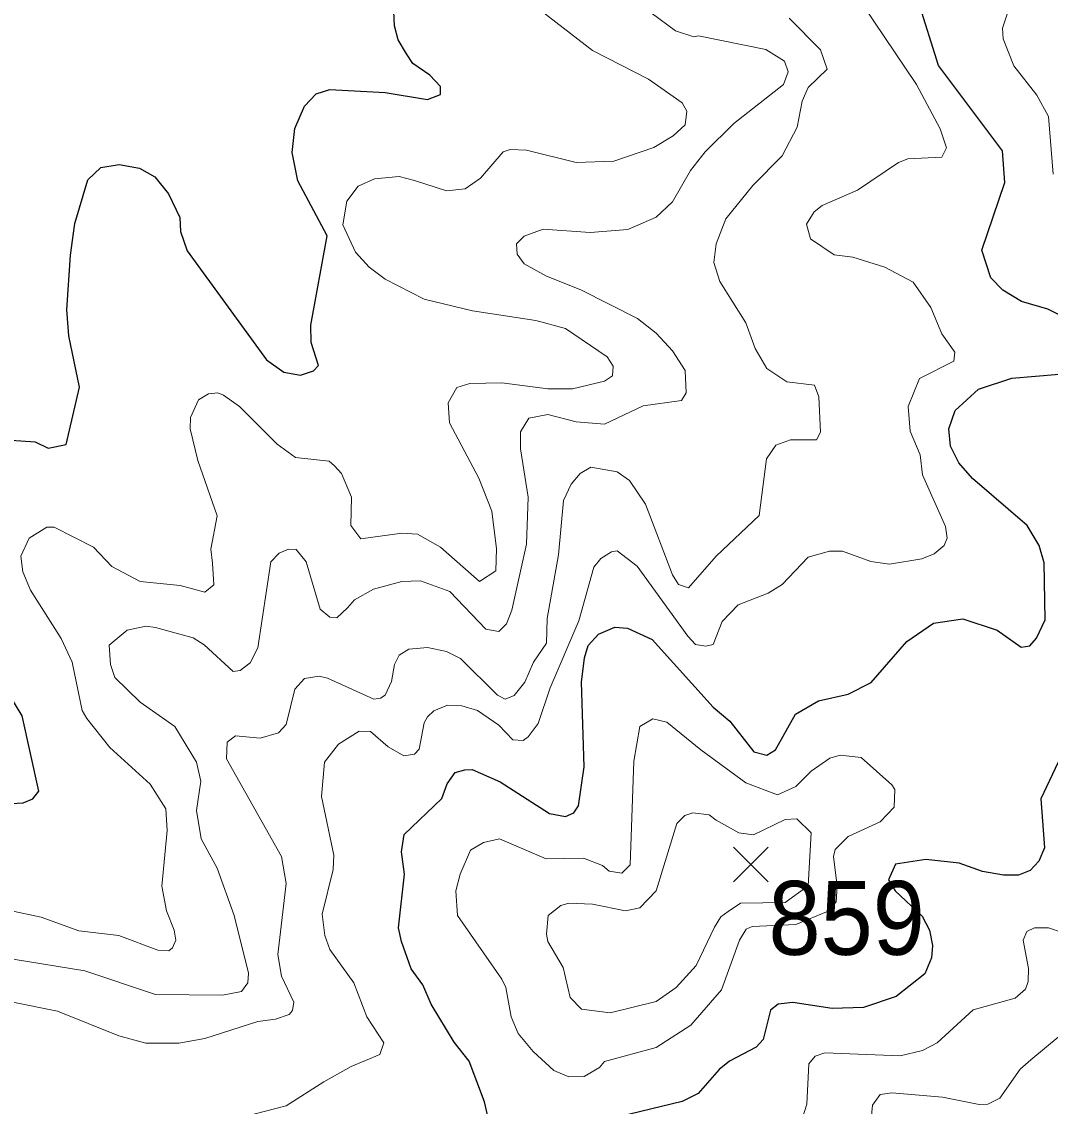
# Model space of a CAD drawing. Extents: x 294.2 to 320.3, y 7482.7 to 7510.7.
# Drawn here: x 315.988 to 317.102, y 7489.695 to 7490.87 of the extents above; entities that cross this region are included whole.
import ezdxf
from ezdxf.enums import TextEntityAlignment as Align

# ---------------------------------------------------------------- set-up
doc = ezdxf.new("R2010")
doc.units = 0
doc.header["$LTSCALE"] = 0.032
for name, color, linetype, lineweight in [('1', 7, 'Continuous', 25), ('2', 7, 'Continuous', 13), ('21', 7, 'Continuous', 25)]:
    doc.layers.add(name, color=color, linetype=linetype, lineweight=lineweight)
doc.layers.add('61', color=7, linetype='Continuous')

msp = doc.modelspace()

# ---------------------------------------------------------------- linework, layer by layer
at = {"layer": '1'}
for points in [[(317.1232, 7490.5472), (317.0994, 7490.559), (317.0711, 7490.5671), (317.0506, 7490.5795), (317.0378, 7490.5929), (317.0278, 7490.623), (317.0527, 7490.6962), (317.0505, 7490.7306), (316.9811, 7490.8231), (316.9589, 7490.893)], [(316.2527, 7490.5041), (316.2716, 7490.4907), (316.2897, 7490.4875), (316.3038, 7490.4923), (316.3093, 7490.4978), (316.3014, 7490.5229), (316.3009, 7490.5418), (316.3187, 7490.6383), (316.2868, 7490.698), (316.2805, 7490.7286), (316.2837, 7490.7546), (316.2939, 7490.779), (316.3065, 7490.7923), (316.3214, 7490.797), (316.3814, 7490.7939), (316.4274, 7490.7863), (316.4414, 7490.7914), (316.4414, 7490.8003), (316.4299, 7490.8125), (316.4113, 7490.8252), (316.4044, 7490.8355), (316.3954, 7490.8508), (316.3916, 7490.8661), (316.3909, 7490.8814)], [(315.9658, 7490.4177), (316.002, 7490.4153), (316.0161, 7490.4082), (316.0358, 7490.4122), (316.0503, 7490.4743), (316.0385, 7490.5301), (316.0364, 7490.5584), (316.0404, 7490.6173), (316.0451, 7490.6519), (316.0592, 7490.6991), (316.0734, 7490.7125), (316.093, 7490.7156), (316.1153, 7490.7117)], [(316.1153, 7490.7117), (316.1318, 7490.7022), (316.1467, 7490.6841), (316.1589, 7490.6582), (316.1597, 7490.6432), (316.1668, 7490.622), (316.2527, 7490.5041)], [(316.4968, 7489.6668), (316.489, 7489.7001), (316.4723, 7489.7442), (316.4563, 7489.7646), (316.4313, 7489.806), (316.4224, 7489.827), (316.4097, 7489.8442), (316.3991, 7489.8737), (316.3958, 7489.8888), (316.4025, 7489.9469), (316.3991, 7489.9711), (316.4019, 7489.9899), (316.4429, 7490.0286), (316.4485, 7490.0447), (316.4573, 7490.0571), (316.4679, 7490.0598), (316.4756, 7490.0603), (316.5062, 7490.0469), (316.5595, 7490.0125), (316.5767, 7490.0093), (316.5857, 7490.0131), (316.5908, 7490.0208), (316.5972, 7490.0629), (316.5942, 7490.1547), (316.5975, 7490.181), (316.6014, 7490.1944), (316.6125, 7490.2068), (316.6302, 7490.2143), (316.6441, 7490.2133), (316.6707, 7490.2009), (316.7367, 7490.1278), (316.755, 7490.1127), (316.781, 7490.0793), (316.7949, 7490.0756), (316.8043, 7490.0815), (316.8259, 7490.1202), (316.8509, 7490.1347), (316.883, 7490.1417), (316.908, 7490.1546), (316.9468, 7490.1987), (316.9757, 7490.2186), (317.0073, 7490.2234), (317.0445, 7490.211), (317.0706, 7490.1927), (317.08, 7490.1943), (317.0872, 7490.2024), (317.0967, 7490.2223), (317.0955, 7490.2842), (317.09, 7490.303), (317.0772, 7490.3245), (317.0179, 7490.3756), (317.0029, 7490.3923), (316.994, 7490.4106), (316.9923, 7490.4294), (316.999, 7490.4493), (317.0245, 7490.4724), (317.0605, 7490.4843), (317.1116, 7490.4886)], [(315.9568, 7490.0221), (315.9893, 7490.0239), (315.9995, 7490.0284), (316.006, 7490.0367), (315.9881, 7490.1184), (315.9526, 7490.1763)], [(317.1105, 7490.068), (317.092, 7490.0284), (317.0959, 7489.9754), (317.0898, 7489.9609), (317.0804, 7489.9507), (317.0676, 7489.9458), (317.0515, 7489.9458), (317.0288, 7489.9496), (317.0033, 7489.9588), (316.9672, 7489.9625), (316.9345, 7489.9577), (316.9267, 7489.9405), (316.9339, 7489.9287), (316.9633, 7489.9012), (316.9711, 7489.8861), (316.9744, 7489.8695), (316.9733, 7489.856), (316.9661, 7489.8388), (316.9353, 7489.8142), (316.8998, 7489.8024), (316.8659, 7489.8011), (316.8232, 7489.8076), (316.8071, 7489.806), (316.7988, 7489.7995), (316.7911, 7489.7678), (316.7833, 7489.7592), (316.7544, 7489.7442), (316.7433, 7489.735), (316.7206, 7489.7092), (316.7034, 7489.7006), (316.6241, 7489.6812)]]:
    msp.add_lwpolyline(points, dxfattribs=at)
at = {"layer": '2'}
for points in [[(317.1054, 7490.7052), (317.1003, 7490.7678), (317.0875, 7490.7908), (317.0626, 7490.8227), (317.0511, 7490.852), (317.0505, 7490.8636), (317.0575, 7490.8852), (317.0658, 7490.8936), (317.0869, 7490.9057), (317.1073, 7490.9376)], [(316.6151, 7490.2889), (316.6266, 7490.296), (316.6329, 7490.2972), (316.6546, 7490.2806), (316.7095, 7490.2047), (316.7178, 7490.1957), (316.7287, 7490.1938), (316.737, 7490.1957), (316.7466, 7490.2206), (316.7638, 7490.2385), (316.7964, 7490.2513), (316.8117, 7490.2608), (316.8398, 7490.2902), (316.8628, 7490.2966), (316.8768, 7490.2966), (316.9075, 7490.2857), (316.9279, 7490.2825), (316.963, 7490.2883), (316.9764, 7490.294), (316.9873, 7490.303), (316.9904, 7490.3107), (316.9886, 7490.3234), (316.9636, 7490.3796), (316.9611, 7490.4013), (316.9503, 7490.4269), (316.9483, 7490.4536), (316.9605, 7490.4837), (316.9975, 7490.5028), (316.9988, 7490.5124), (316.9847, 7490.5322), (316.9726, 7490.5609), (316.9535, 7490.5884), (316.9228, 7490.6043), (316.8883, 7490.6152), (316.8679, 7490.6178), (316.8423, 7490.635), (316.8379, 7490.6509), (316.8462, 7490.6643), (316.8551, 7490.6714), (316.8934, 7490.688), (316.9375, 7490.718), (316.9477, 7490.7218), (316.9847, 7490.7237), (316.9898, 7490.7339), (316.9828, 7490.7544), (316.9572, 7490.8023), (316.8877, 7490.9057)], [(316.5046, 7490.2097), (316.5129, 7490.2181), (316.5187, 7490.2328), (316.5346, 7490.3043), (316.5365, 7490.3553), (316.5282, 7490.4077), (316.5282, 7490.4262), (316.5372, 7490.4409), (316.5576, 7490.4447), (316.5883, 7490.437), (316.6189, 7490.4345), (316.661, 7490.4543), (316.7025, 7490.46), (316.7076, 7490.4683), (316.7064, 7490.4926), (316.6929, 7490.5137), (316.6751, 7490.5328), (316.6547, 7490.5488), (316.5934, 7490.58), (316.5563, 7490.5948), (316.532, 7490.6082), (316.5244, 7490.6184), (316.5238, 7490.6298), (316.5321, 7490.6382), (316.5525, 7490.6458), (316.6036, 7490.642), (316.6444, 7490.6452), (316.6751, 7490.6586), (316.6929, 7490.6752), (316.7121, 7490.7091), (316.728, 7490.7295), (316.7594, 7490.7601), (316.813, 7490.8023), (316.8181, 7490.8163), (316.8143, 7490.8278), (316.7938, 7490.8405), (316.7211, 7490.8553), (316.7159, 7490.854), (316.6961, 7490.8604), (316.6432, 7490.9)], [(316.1592, 7490.2595), (316.186, 7490.2525), (316.1956, 7490.2602), (316.1943, 7490.2838), (316.1924, 7490.2991), (316.1994, 7490.3349), (316.1783, 7490.3949), (316.17, 7490.4294), (316.1706, 7490.4415), (316.179, 7490.4607), (316.1898, 7490.4671), (316.2001, 7490.4683), (316.2064, 7490.4658), (316.2236, 7490.4536), (316.2645, 7490.4128), (316.2843, 7490.3981), (316.3207, 7490.3943), (316.3265, 7490.3892), (316.3341, 7490.3809), (316.345, 7490.3553), (316.3443, 7490.3247), (316.3552, 7490.31), (316.3993, 7490.3164), (316.4165, 7490.3151), (316.4414, 7490.3011), (316.4835, 7490.264), (316.5014, 7490.2755), (316.502, 7490.2992), (316.4969, 7490.34), (316.4829, 7490.3758), (316.451, 7490.4358), (316.4497, 7490.4575), (316.4592, 7490.4741), (316.4733, 7490.4786), (316.5078, 7490.4792), (316.5576, 7490.4728), (316.5844, 7490.4728), (316.6189, 7490.4811), (316.6278, 7490.4868), (316.6285, 7490.4971), (316.6221, 7490.5073), (316.5768, 7490.5379), (316.5448, 7490.5468), (316.4759, 7490.5571), (316.4235, 7490.5698), (316.3814, 7490.5915), (316.3641, 7490.6043), (316.3494, 7490.6209), (316.3354, 7490.6503), (316.3399, 7490.6759), (316.352, 7490.6924), (316.3699, 7490.7001), (316.3967, 7490.7026), (316.4133, 7490.6982), (316.4478, 7490.6873), (316.4682, 7490.6893), (316.4848, 7490.7008), (316.5091, 7490.7294), (316.5167, 7490.732), (316.5346, 7490.7314), (316.5883, 7490.718), (316.6291, 7490.7192), (316.6725, 7490.734), (316.6936, 7490.7467), (316.7064, 7490.7588), (316.7082, 7490.7735), (316.7031, 7490.7824), (316.6668, 7490.808), (316.6061, 7490.8393), (316.5506, 7490.8821)], [(316.8193, 7490.8744), (316.8532, 7490.8399), (316.8602, 7490.8189), (316.8398, 7490.799), (316.8334, 7490.7844)], [(316.8334, 7490.7844), (316.8277, 7490.7563), (316.8117, 7490.725), (316.7798, 7490.6931), (316.7504, 7490.6567), (316.7402, 7490.6299), (316.7376, 7490.6095)], [(316.7376, 7490.6095), (316.744, 7490.589), (316.7721, 7490.5443), (316.7823, 7490.5162), (316.7951, 7490.4945), (316.8168, 7490.4804), (316.8468, 7490.4766), (316.8513, 7490.4639), (316.8532, 7490.4256), (316.8488, 7490.4173), (316.8207, 7490.4173), (316.8047, 7490.4115), (316.7945, 7490.3968), (316.7868, 7490.3355), (316.7402, 7490.2915), (316.7102, 7490.257), (316.6993, 7490.2608), (316.6929, 7490.2711), (316.6635, 7490.3477), (316.6463, 7490.3732), (316.6329, 7490.3828), (316.6042, 7490.3879), (316.5927, 7490.3808), (316.5831, 7490.3694), (316.5748, 7490.3515), (316.5691, 7490.2928), (316.557, 7490.2238), (316.5563, 7490.197), (316.5422, 7490.1766), (316.5327, 7490.1548), (316.5212, 7490.1402), (316.5116, 7490.1363), (316.5033, 7490.1408), (316.4631, 7490.1804), (316.4478, 7490.188), (316.4274, 7490.1925), (316.4069, 7490.1906), (316.3967, 7490.1842), (316.3916, 7490.174), (316.3884, 7490.1555), (316.3814, 7490.1408), (316.3763, 7490.1376), (316.3692, 7490.1363), (316.3188, 7490.1593), (316.3099, 7490.1612), (316.2939, 7490.1587), (316.2837, 7490.1472), (316.2741, 7490.1088), (316.2658, 7490.0999), (316.246, 7490.0942), (316.2192, 7490.0968), (316.2102, 7490.0897), (316.2096, 7490.0718), (316.269, 7489.9659), (316.2741, 7489.9365), (316.2651, 7489.8599), (316.269, 7489.8362), (316.2824, 7489.8081), (316.2811, 7489.7992), (316.2773, 7489.7947), (316.2626, 7489.7896), (316.2435, 7489.7871), (316.186, 7489.7686), (316.1579, 7489.7635), (316.1222, 7489.7635), (316.0928, 7489.7717), (316.0264, 7489.7985), (315.9779, 7489.8082)], [(315.9957, 7490.3107), (316.0149, 7490.3228), (316.0226, 7490.3228), (316.0653, 7490.301), (316.0851, 7490.28), (316.1158, 7490.264), (316.1592, 7490.2595)], [(315.9728, 7489.9078), (316.0085, 7489.9001), (316.0494, 7489.8854), (316.0928, 7489.8803), (316.1349, 7489.8643), (316.1471, 7489.8637), (316.1509, 7489.8669), (316.1547, 7489.8752), (316.1528, 7489.886), (316.1445, 7489.9071), (316.1394, 7489.9339), (316.1451, 7489.994), (316.1438, 7490.0176), (316.1266, 7490.0444), (316.0832, 7490.084), (316.0583, 7490.1153), (316.0532, 7490.1242), (316.0423, 7490.1766), (316.0302, 7490.2021), (315.997, 7490.2545), (315.9887, 7490.2742), (315.9868, 7490.2915), (315.9957, 7490.3107)], [(315.9625, 7489.8573), (316.0558, 7489.842), (316.1324, 7489.8164), (316.2052, 7489.8158), (316.2256, 7489.8196), (316.2326, 7489.8292), (316.2332, 7489.8394), (316.2179, 7489.902), (316.1994, 7489.9531), (316.1821, 7489.985), (316.177, 7490.0157), (316.1815, 7490.0476), (316.177, 7490.068), (316.1534, 7490.1069), (316.1158, 7490.1332), (316.0883, 7490.1599), (316.0838, 7490.174), (316.0825, 7490.195), (316.1017, 7490.211), (316.1222, 7490.2155), (316.1324, 7490.2142), (316.1732, 7490.2027), (316.1854, 7490.1951), (316.2166, 7490.1663), (316.2243, 7490.1676), (316.2351, 7490.1759), (316.2434, 7490.1919), (316.2575, 7490.2851), (316.2665, 7490.2947), (316.2767, 7490.2991), (316.285, 7490.2985), (316.2958, 7490.2851), (316.3111, 7490.234), (316.3214, 7490.2251), (316.329, 7490.2244), (316.3405, 7490.2353), (316.3482, 7490.2442)], [(316.5308, 7490.0916), (316.5365, 7490.0955), (316.5473, 7490.1102), (316.5601, 7490.1485), (316.5914, 7490.2213), (316.6074, 7490.2793), (316.6151, 7490.2889)], [(316.3482, 7490.2442), (316.3686, 7490.2557), (316.3993, 7490.264), (316.4197, 7490.2646), (316.4516, 7490.2531), (316.4905, 7490.2123), (316.5046, 7490.2097)], [(316.2154, 7489.6805), (316.2741, 7489.6958), (316.315, 7489.7219), (316.3444, 7489.7385), (316.3756, 7489.7513), (316.3801, 7489.7641), (316.3616, 7489.7922), (316.3475, 7489.8292), (316.3213, 7489.865), (316.3162, 7489.8803), (316.3131, 7489.9033), (316.3252, 7489.9518), (316.3258, 7489.9672), (316.3124, 7490.031), (316.3156, 7490.068), (316.3309, 7490.0878), (316.3533, 7490.1019), (316.3654, 7490.1012), (316.3846, 7490.0846), (316.4018, 7490.075), (316.4133, 7490.0769), (316.4184, 7490.0821), (316.4235, 7490.1108), (316.4273, 7490.1172), (316.4343, 7490.1236), (316.4491, 7490.1299), (316.4644, 7490.1293), (316.4816, 7490.1242), (316.5046, 7490.1082), (316.5199, 7490.0923), (316.5308, 7490.0916)], [(317.1297, 7489.8784), (317.1003, 7489.8886), (317.085, 7489.8886), (317.0767, 7489.8848), (317.0729, 7489.8752), (317.0786, 7489.8446), (317.078, 7489.8305), (317.0754, 7489.8222), (317.0639, 7489.8126), (317.0186, 7489.7998), (316.9796, 7489.7641), (316.9637, 7489.7558), (316.9394, 7489.75), (316.8577, 7489.7533), (316.8474, 7489.7494), (316.8404, 7489.7411), (316.8385, 7489.6977), (316.8334, 7489.6817)], [(316.9854, 7489.7053), (317.0249, 7489.6971), (317.0345, 7489.6977), (317.0473, 7489.7041), (317.0696, 7489.7354), (317.0811, 7489.7456), (317.113, 7489.7718)], [(316.9043, 7489.6428), (316.9094, 7489.6964), (316.9177, 7489.7079), (316.9305, 7489.7098), (316.9854, 7489.7053)]]:
    msp.add_lwpolyline(points, dxfattribs=at)
for points in [[(316.6189, 7489.7437), (316.6138, 7489.7373), (316.5972, 7489.7277), (316.5806, 7489.7271), (316.564, 7489.7341), (316.5416, 7489.7545), (316.5256, 7489.7743), (316.518, 7489.7922), (316.5123, 7489.8241), (316.5078, 7489.8331), (316.4599, 7489.902), (316.458, 7489.9288), (316.4625, 7489.9467), (316.4739, 7489.9729), (316.488, 7489.9812), (316.5052, 7489.985), (316.5557, 7489.9633), (316.5965, 7489.964), (316.617, 7489.9563), (316.624, 7489.9499), (316.638, 7489.9479), (316.6469, 7489.9569), (316.6508, 7490.0693), (316.6572, 7490.1069), (316.6713, 7490.1152), (316.6865, 7490.1114), (316.7236, 7490.0814), (316.7721, 7490.0457), (316.8066, 7490.0329), (316.8264, 7490.0418), (316.843, 7490.0584), (316.8634, 7490.0725), (316.8743, 7490.0756), (316.8973, 7490.0731), (316.9305, 7490.0437), (316.9337, 7490.0386), (316.933, 7490.0195), (316.9177, 7490.0035), (316.8832, 7489.9876), (316.8692, 7489.9735), (316.8673, 7489.9659), (316.8713, 7489.9336), (316.8702, 7489.9169), (316.8613, 7489.9067), (316.8263, 7489.8921), (316.7792, 7489.89), (316.7725, 7489.8873), (316.7653, 7489.8754), (316.746, 7489.8216), (316.7127, 7489.7832), (316.6751, 7489.759)], [(316.7529, 7489.9064), (316.7453, 7489.9007), (316.7383, 7489.8893), (316.7185, 7489.8477), (316.6968, 7489.8241), (316.6751, 7489.8088), (316.6253, 7489.7967), (316.594, 7489.8005), (316.5818, 7489.8133), (316.5742, 7489.8458), (316.5576, 7489.8739), (316.5563, 7489.8816), (316.5582, 7489.902), (316.5717, 7489.9129), (316.5806, 7489.9154), (316.6061, 7489.9141), (316.6419, 7489.9071), (316.6572, 7489.9103), (316.675, 7489.9288), (316.6974, 7490.0016), (316.7063, 7490.0105), (316.7147, 7490.0131), (316.7325, 7490.0112), (316.7402, 7490.0054), (316.7645, 7489.9914), (316.7804, 7489.9895), (316.8149, 7490.0061), (316.8276, 7490.0067), (316.843, 7489.9914), (316.8397, 7489.9342), (316.815, 7489.916), (316.7664, 7489.9154)]]:
    msp.add_lwpolyline(points, close=True, dxfattribs=at)
at = {"layer": '21'}
for p, q in [((316.7588, 7489.9761), (316.7963, 7489.9386)), ((316.7963, 7489.9761), (316.7588, 7489.9386))]:
    msp.add_line(p, q, dxfattribs=at)

# ---------------------------------------------------------------- texts
at = {"layer": '61', "width": 0.95}
msp.add_text('859', height=0.08, dxfattribs=at).set_placement((316.8815, 7489.8594), align=Align.CENTER)

doc.saveas('drawing.dxf')
